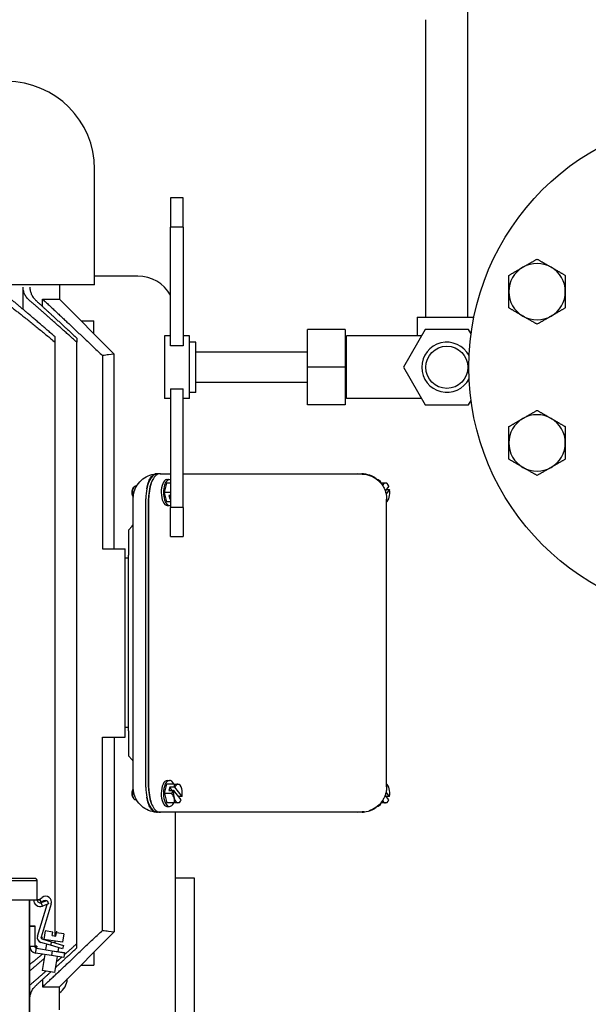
# Model space of a CAD drawing. Header units: inches. Extents: x 24 to 1128, y -94 to 748.
# Tile 475 of 546: x 460 to 471, y 534 to 554. Entities that reach past the tile are written whole.
import ezdxf

# ---------------------------------------------------------------- set-up
doc = ezdxf.new("R2010")
doc.units = ezdxf.units.IN
doc.header["$LTSCALE"] = 32
doc.header["$MEASUREMENT"] = 0
doc.layers.add('Dimension (ANSI)', color=7, linetype='Continuous', lineweight=25)
doc.layers.add('Visible (ANSI)', color=7, linetype='Continuous', lineweight=30)
doc.styles.add('Note Text (ANSI)', font='tahoma.ttf')
doc.dimstyles.new('Architectural (ANSI)', dxfattribs={"dimscale": 32, "dimtxt": 0.125, "dimasz": 0.098425, "dimexe": 0.125, "dimexo": 0.0625, "dimgap": 0.031496, "dimtad": 0, "dimtih": 1, "dimtoh": 1, "dimdec": 4, "dimrnd": 1e-08, "dimzin": 3, "dimdsep": 46, "dimlunit": 4, "dimtxsty": 'Note Text (ANSI)', "dimcen": 0.09, "dimdle": 0.393701, "dimclrd": 256, "dimclre": 256, "dimclrt": 256, "dimadec": 0, "dimazin": 3, "dimtfac": 0.96, "dimtofl": 0, "dimtmove": 0, "dimatfit": 3, "dimfxl": 1, "dimfrac": 2, "dimtolj": 1, "dimtzin": 12, "dimlwd": -1, "dimlwe": -1, "dimarcsym": 0})

# ---------------------------------------------------------------- blocks, each defined once
blk = doc.blocks.new('*D22')
at = {"layer": 'Defpoints', "color": 0, "transparency": 16777216}
for p in [(450.012, 697.62), (363.389, 480.059), (493.915, 480.059)]:
    blk.add_point(p, dxfattribs=at)
at = {"layer": 'Dimension (ANSI)', "transparency": 16777216}
for p, q in [((448.012, 697.62), (359.389, 697.62)), ((363.389, 694.471), (363.389, 595.373)), ((363.389, 483.209), (363.389, 588.307)), ((491.915, 480.059), (359.389, 480.059))]:
    blk.add_line(p, q, dxfattribs=at)
for points in [[(362.864, 694.471), (363.914, 694.471), (363.389, 697.62)], [(362.864, 483.209), (363.914, 483.209), (363.389, 480.059)]]:
    blk.add_solid(points, dxfattribs=at)
at = {"layer": 'Dimension (ANSI)', "transparency": 16777216, "insert": (350.24, 594.365), "char_height": 4, "attachment_point": 1, "style": 'Note Text (ANSI)'}
blk.add_mtext('\\A1;18\'-1 9/16"', dxfattribs=at)

msp = doc.modelspace()

# ---------------------------------------------------------------- linework, layer by layer
at = {"layer": 'Visible (ANSI)'}
for p, q in [((468.76699, 547.99141), (468.76699, 554.11739)), ((467.92699, 547.99141), (467.92699, 553.92054)), ((461.33385, 548.63819), (461.33385, 550.93819)), ((462.84699, 550.36641), (462.84699, 549.78494)), ((463.09699, 550.36641), (462.84699, 550.36641)), ((463.09699, 549.78494), (463.09699, 550.36641)), ((463.09699, 549.78494), (462.84699, 549.78494)), ((462.84699, 547.42196), (462.84699, 549.78494)), ((463.09699, 549.78494), (463.09699, 547.42196)), ((462.19385, 548.8088), (461.33385, 548.8088)), ((461.33385, 548.63819), (455.32385, 548.63819)), ((460.6311, 548.63819), (460.6311, 548.34856)), ((459.90845, 548.14552), (459.90845, 548.58906)), ((460.29789, 548.34856), (460.6311, 548.34856)), ((460.29789, 548.20157), (460.29789, 548.34856)), ((460.6311, 548.34856), (461.72385, 547.25581)), ((461.0646, 547.91506), (461.31885, 547.91506)), ((461.31885, 547.66081), (461.31885, 547.91506)), ((467.75849, 547.99141), (468.88551, 547.99141)), ((467.75849, 547.99141), (467.75849, 547.61641)), ((466.32199, 547.74141), (465.57199, 547.74141)), ((465.57199, 546.99141), (465.57199, 547.74141)), ((466.32199, 547.74141), (466.32199, 546.99141)), ((467.91398, 547.74141), (467.48096, 546.99141)), ((468.78, 547.74141), (467.91398, 547.74141)), ((468.82894, 547.65665), (468.78, 547.74141)), ((460.54576, 547.49098), (460.54576, 547.59782)), ((460.54576, 535.65286), (460.54576, 547.49098)), ((460.97825, 547.57286), (460.97825, 547.49098)), ((460.97825, 535.50014), (460.97825, 547.49098)), ((462.72199, 547.61641), (462.72199, 546.36641)), ((462.84699, 547.61641), (462.72199, 547.61641)), ((463.22199, 547.61641), (463.09699, 547.61641)), ((463.22199, 546.36641), (463.22199, 547.61641)), ((463.34699, 547.49141), (463.22199, 547.49141)), ((463.34699, 546.49141), (463.34699, 547.49141)), ((466.32199, 547.55391), (466.34699, 547.55391)), ((466.34699, 546.36641), (466.34699, 547.61641)), ((467.84181, 547.61641), (466.34699, 547.61641)), ((461.72385, 543.37056), (461.72385, 547.25581)), ((463.09699, 547.42196), (462.84699, 547.42196)), ((465.57199, 547.29141), (463.34699, 547.29141)), ((461.48876, 547.22433), (461.48876, 543.37056)), ((466.32199, 546.99141), (465.57199, 546.99141)), ((465.57199, 546.24141), (465.57199, 546.99141)), ((466.32199, 546.99141), (466.32199, 546.24141)), ((467.48096, 546.99141), (467.91398, 546.24141)), ((465.57199, 546.69141), (463.34699, 546.69141)), ((462.84699, 546.56086), (463.09699, 546.56086)), ((462.84699, 546.56086), (462.84699, 544.19787)), ((463.09699, 544.19787), (463.09699, 546.56086)), ((463.34699, 546.49141), (463.22199, 546.49141)), ((462.84699, 546.36641), (462.72199, 546.36641)), ((463.22199, 546.36641), (463.09699, 546.36641)), ((466.32199, 546.42891), (466.34699, 546.42891)), ((467.84181, 546.36641), (466.34699, 546.36641)), ((468.78, 546.24141), (468.82894, 546.32617)), ((466.32199, 546.24141), (465.57199, 546.24141)), ((467.91398, 546.24141), (468.78, 546.24141)), ((462.64054, 544.87056), (462.58523, 544.87056)), ((462.64054, 544.87056), (462.64381, 544.87056)), ((462.64381, 544.87056), (462.84699, 544.87056)), ((462.72385, 544.49556), (462.77426, 544.68306)), ((462.84699, 544.68306), (462.77426, 544.68306)), ((462.78042, 544.75556), (462.82467, 544.75556)), ((463.09699, 544.87056), (466.65684, 544.87056)), ((466.6618, 544.8632), (466.56067, 544.86624)), ((466.66009, 544.87056), (466.65684, 544.87056)), ((466.89232, 544.80771), (466.89231, 544.80771)), ((466.95736, 544.75556), (466.95738, 544.75556)), ((467.05229, 544.68306), (467.03189, 544.68306)), ((467.12553, 544.68306), (467.05229, 544.68306)), ((467.1531, 544.68306), (467.12553, 544.68306)), ((462.09342, 544.57635), (462.11262, 544.60186)), ((462.16712, 544.62056), (462.14325, 544.62056)), ((462.84699, 544.49556), (462.72385, 544.49556)), ((462.77426, 544.30806), (462.72385, 544.49556)), ((467.19088, 544.6199), (467.11907, 544.53086)), ((467.20834, 544.55494), (467.13734, 544.46691)), ((467.14002, 544.55684), (467.20726, 544.55684)), ((462.09342, 544.41478), (462.10147, 544.40408)), ((462.10035, 538.62049), (462.10035, 544.37064)), ((462.3524, 538.62056), (462.3524, 544.37056)), ((462.40771, 538.62056), (462.40771, 544.37056)), ((462.41451, 538.59682), (462.41451, 544.39431)), ((462.84699, 544.30806), (462.77426, 544.30806)), ((462.81024, 544.43429), (462.8277, 544.36934)), ((462.84699, 544.43429), (462.81024, 544.43429)), ((462.84699, 544.39325), (462.8277, 544.36934)), ((462.8277, 544.36934), (462.84699, 544.36934)), ((467.14851, 544.30205), (467.14851, 544.36189)), ((467.14851, 544.30806), (467.1531, 544.30806)), ((467.14851, 538.68908), (467.14851, 544.30205)), ((462.78042, 544.23556), (462.82467, 544.23556)), ((463.09699, 544.19787), (462.84699, 544.19787)), ((462.84699, 543.61641), (462.84699, 544.19787)), ((463.09699, 544.19787), (463.09699, 543.61641)), ((462.08278, 543.82199), (462.00635, 543.74556)), ((462.00635, 543.74556), (462.00635, 543.24556)), ((462.84699, 543.61641), (463.09699, 543.61641)), ((461.48876, 543.37056), (461.94385, 543.37056)), ((461.94385, 539.62056), (461.94385, 543.37056)), ((462.00635, 543.18306), (461.94385, 543.18306)), ((462.00635, 539.74556), (462.00635, 543.24556)), ((462.00635, 539.80806), (461.94385, 539.80806)), ((461.48876, 535.76679), (461.48876, 539.62056)), ((461.48876, 539.62056), (461.94385, 539.62056)), ((461.72385, 539.62056), (461.72385, 535.73531)), ((462.00635, 539.74556), (462.00635, 539.24556)), ((462.08278, 539.16914), (462.00635, 539.24556)), ((462.72385, 538.49556), (462.77426, 538.68306)), ((462.91957, 538.68306), (462.77426, 538.68306)), ((462.78042, 538.75556), (462.82467, 538.75556)), ((462.8277, 538.62179), (462.81024, 538.55684)), ((462.88009, 538.55684), (462.8277, 538.62179)), ((462.92332, 538.62179), (462.8277, 538.62179)), ((462.91957, 538.68306), (462.99281, 538.68306)), ((463.07563, 538.43618), (462.92746, 538.6199)), ((462.99281, 538.68306), (463.02039, 538.68306)), ((467.14851, 538.62924), (467.14851, 538.68908)), ((467.14851, 538.68306), (467.1531, 538.68306)), ((462.09342, 538.57635), (462.10147, 538.58705)), ((462.09342, 538.41478), (462.11262, 538.38927)), ((462.72385, 538.49556), (462.77426, 538.30806)), ((462.86916, 538.49556), (462.72385, 538.49556)), ((462.81024, 538.55684), (462.90586, 538.55684)), ((463.05817, 538.37123), (462.91, 538.55494)), ((463.07455, 538.43429), (463.00731, 538.43429)), ((467.19088, 538.37123), (467.11907, 538.46027)), ((467.20834, 538.43618), (467.13734, 538.52422)), ((467.20726, 538.43429), (467.14002, 538.43429)), ((462.16712, 538.37056), (462.14325, 538.37056)), ((462.91957, 538.30806), (462.77426, 538.30806)), ((462.78042, 538.23556), (462.82467, 538.23556)), ((462.99281, 538.30806), (462.91957, 538.30806)), ((463.02039, 538.30806), (462.99281, 538.30806)), ((466.95736, 538.23556), (466.95738, 538.23556)), ((467.05229, 538.30806), (467.03189, 538.30806)), ((467.12553, 538.30806), (467.05229, 538.30806)), ((467.1531, 538.30806), (467.12553, 538.30806)), ((462.64054, 538.12056), (462.58523, 538.12056)), ((462.64381, 538.12056), (462.64054, 538.12056)), ((466.65684, 538.12056), (462.64381, 538.12056)), ((462.94385, 536.8088), (462.94385, 538.12056)), ((466.56067, 538.12489), (466.6618, 538.12792)), ((466.66009, 538.12056), (466.65684, 538.12056)), ((460.19029, 536.7513), (449.89029, 536.7513)), ((460.19029, 536.7513), (449.89029, 536.7513)), ((460.14029, 536.8013), (449.94029, 536.8013)), ((460.18929, 536.3763), (460.18929, 536.7513)), ((460.19029, 536.7513), (460.18929, 536.7513)), ((460.19029, 536.3763), (460.19029, 536.7513)), ((460.19029, 536.3763), (460.19029, 536.7513)), ((462.94385, 533.7775), (462.94385, 536.8088)), ((463.31885, 536.8088), (462.94385, 536.8088)), ((463.31885, 533.62125), (463.31885, 536.8088)), ((449.89029, 536.3773), (460.19029, 536.3773)), ((449.89029, 536.3763), (460.19029, 536.3763)), ((449.89029, 536.3763), (460.19029, 536.3763)), ((460.03929, 530.5338), (460.03929, 536.3763)), ((460.04029, 530.5338), (460.04029, 536.3763)), ((460.04029, 530.5338), (460.04029, 536.3763)), ((460.19029, 536.3763), (460.18929, 536.3763)), ((460.19029, 536.3763), (460.19029, 536.3773)), ((460.25059, 536.3763), (460.19029, 536.3763)), ((460.19029, 536.3763), (460.25059, 536.3763)), ((460.19466, 535.65279), (460.38713, 536.28233)), ((460.22829, 536.38077), (460.28966, 536.42386)), ((460.23143, 536.3763), (460.22829, 536.38077)), ((460.25059, 536.3763), (460.27156, 536.31869)), ((460.29676, 536.24944), (460.25059, 536.3763)), ((460.46878, 536.29389), (460.2661, 535.63095)), ((460.27122, 536.31963), (460.39004, 536.36288)), ((460.32139, 536.35486), (460.27122, 536.31963)), ((460.41525, 536.29363), (460.29642, 536.25038)), ((460.29676, 536.24944), (460.29642, 536.25038)), ((460.41559, 536.29269), (460.29676, 536.24944)), ((460.41559, 536.29269), (460.29676, 536.24944)), ((460.39004, 536.36288), (460.3891, 536.36254)), ((460.3891, 536.36254), (460.41465, 536.29235)), ((460.39004, 536.36288), (460.41559, 536.29269)), ((460.39004, 536.36288), (460.41559, 536.29269)), ((460.41559, 536.29269), (460.41465, 536.29235)), ((460.41559, 536.29269), (460.41525, 536.29363)), ((460.04029, 535.8538), (460.14029, 535.8538)), ((460.04029, 535.8538), (460.14029, 535.8538)), ((460.04029, 535.8528), (460.14029, 535.8528)), ((460.13929, 535.8538), (460.13929, 535.45097)), ((460.14029, 535.8538), (460.13929, 535.8538)), ((460.14029, 535.8538), (460.14029, 535.45097)), ((460.14029, 535.8538), (460.14029, 535.45097)), ((460.14029, 535.8538), (460.14029, 535.8528)), ((460.35094, 535.75454), (460.32435, 535.58668)), ((460.49909, 535.73108), (460.35094, 535.75454)), ((460.48815, 535.66199), (460.48799, 535.661)), ((460.48799, 535.661), (460.56207, 535.64927)), ((460.48815, 535.66199), (460.49909, 535.73108)), ((460.48815, 535.66199), (460.56223, 535.65026)), ((460.48815, 535.66199), (460.56223, 535.65026)), ((460.48835, 535.66196), (460.49929, 535.73105)), ((460.49909, 535.73108), (460.49929, 535.73105)), ((460.56203, 535.65029), (460.57297, 535.71938)), ((460.56223, 535.65026), (460.56207, 535.64927)), ((460.56223, 535.65026), (460.57317, 535.71934)), ((460.56223, 535.65026), (460.57317, 535.71934)), ((460.56223, 535.65026), (460.56321, 535.6501)), ((460.56321, 535.6501), (460.57416, 535.71919)), ((460.57317, 535.71934), (460.57297, 535.71938)), ((460.57317, 535.71934), (460.57769, 535.74787)), ((460.57317, 535.71934), (460.57416, 535.71919)), ((460.57416, 535.71919), (460.57867, 535.74771)), ((460.72132, 535.69588), (460.57416, 535.71919)), ((460.57769, 535.74787), (460.57867, 535.74771)), ((460.6311, 534.64256), (461.72385, 535.73531)), ((460.72132, 535.69588), (460.69474, 535.52802)), ((460.45437, 535.46882), (460.26105, 535.52792)), ((460.29029, 535.62355), (460.26514, 535.63124)), ((460.29029, 535.62355), (460.2826, 535.5984)), ((460.28289, 535.59936), (460.2826, 535.5984)), ((460.2826, 535.5984), (460.47592, 535.5393)), ((460.28289, 535.59936), (460.47622, 535.54025)), ((460.28289, 535.59936), (460.47622, 535.54025)), ((460.32435, 535.58668), (460.32451, 535.58767)), ((460.69474, 535.52802), (460.32435, 535.58668)), ((460.69474, 535.52802), (460.32435, 535.58668)), ((460.69489, 535.52901), (460.32451, 535.58767)), ((460.37291, 535.49373), (460.35533, 535.38275)), ((460.37291, 535.49373), (460.35533, 535.38275)), ((460.47622, 535.54025), (460.45437, 535.46882)), ((460.47622, 535.54025), (460.45437, 535.46882)), ((460.69345, 535.39573), (460.45437, 535.46882)), ((460.47592, 535.5393), (460.715, 535.46621)), ((460.47622, 535.54025), (460.71529, 535.46716)), ((460.47622, 535.54025), (460.71529, 535.46716)), ((460.54576, 535.51899), (460.54576, 535.55162)), ((460.71529, 535.46716), (460.69345, 535.39573)), ((460.71529, 535.46716), (460.69345, 535.39573)), ((460.69474, 535.52802), (460.69489, 535.52901)), ((460.71529, 535.46716), (460.715, 535.46621)), ((460.97825, 535.41827), (460.97825, 535.50014)), ((460.04029, 535.45097), (460.18029, 535.45097)), ((460.14029, 535.45097), (460.13929, 535.45097)), ((460.18029, 535.45097), (460.13929, 535.45097)), ((460.15839, 535.31269), (460.18029, 535.45097)), ((460.15839, 535.31269), (460.15855, 535.31368)), ((460.47273, 535.2629), (460.15839, 535.31269)), ((460.47273, 535.2629), (460.15839, 535.31269)), ((460.47288, 535.26389), (460.15855, 535.31368)), ((460.18029, 535.45097), (460.17388, 535.41047)), ((460.17403, 535.41146), (460.17388, 535.41047)), ((460.17388, 535.41047), (460.48821, 535.36069)), ((460.17403, 535.41146), (460.48837, 535.36167)), ((460.17403, 535.41146), (460.48837, 535.36167)), ((460.33969, 535.28398), (460.28909, 534.96454)), ((460.33969, 535.28398), (460.28909, 534.96454)), ((460.48837, 535.36167), (460.47273, 535.2629)), ((460.48837, 535.36167), (460.47273, 535.2629)), ((460.71965, 535.2238), (460.47273, 535.2629)), ((460.71965, 535.2238), (460.47273, 535.2629)), ((460.7198, 535.22478), (460.47288, 535.26389)), ((460.48821, 535.36069), (460.73513, 535.32158)), ((460.48837, 535.36167), (460.73529, 535.32257)), ((460.48837, 535.36167), (460.73529, 535.32257)), ((460.61433, 535.41991), (460.60225, 535.34364)), ((460.61433, 535.41991), (460.60225, 535.34364)), ((460.73529, 535.32257), (460.71965, 535.2238)), ((460.73529, 535.32257), (460.73513, 535.32158)), ((461.31885, 535.33031), (461.31885, 535.07606)), ((460.58661, 535.24487), (460.53602, 534.92543)), ((460.58661, 535.24487), (460.53602, 534.92543)), ((460.71965, 535.2238), (460.7198, 535.22478)), ((461.0646, 535.07606), (461.31885, 535.07606)), ((460.28909, 534.96454), (460.28925, 534.96553)), ((460.53602, 534.92543), (460.28909, 534.96454)), ((460.53602, 534.92543), (460.28909, 534.96454)), ((460.53617, 534.92642), (460.28925, 534.96553)), ((460.53602, 534.92543), (460.53617, 534.92642)), ((460.29789, 534.78956), (460.29789, 534.64256)), ((460.29789, 534.64256), (460.6311, 534.64256)), ((460.6311, 534.18306), (460.6311, 534.64256))]:
    msp.add_line(p, q, dxfattribs=at)
for centre, radius in [((473.78449, 546.99141), 5), ((468.34699, 546.99141), 0.42)]:
    msp.add_circle(centre, radius, dxfattribs=at)
for centre, radius, start, end in [((459.58385, 550.93819), 1.75, 0, 90), ((470.1444, 548.49918), 0.5625, 60, 120), ((462.19385, 548.0588), 0.75, 29.442852, 90), ((470.1444, 548.49918), 0.5625, 120, 180), ((470.1444, 548.49918), 0.5625, 0, 60), ((470.1444, 548.49918), 0.5625, 180, 240), ((470.1444, 548.49918), 0.5625, 300, 0), ((470.1444, 548.49918), 0.5625, 240, 300), ((468.34699, 546.99141), 0.5, 27.652849, 332.347151), ((470.1444, 545.48364), 0.5625, 120, 180), ((470.1444, 545.48364), 0.5625, 60, 120), ((470.1444, 545.48364), 0.5625, 0, 60), ((470.1444, 545.48364), 0.5625, 180, 240), ((470.1444, 545.48364), 0.5625, 300, 0), ((470.1444, 545.48364), 0.5625, 240, 300), ((466.91314, 544.49556), 0.30456, 27.069103, 34.529475), ((466.91314, 544.49556), 0.30456, 325.470525, 332.930897), ((462.04035, 543.86442), 0.06, 315, 0), ((462.04035, 539.12671), 0.06, 0, 45), ((462.78042, 538.49556), 0.30456, 27.069103, 34.529475), ((466.91314, 538.49556), 0.30456, 27.069103, 34.529475), ((462.78042, 538.49556), 0.30456, 325.470525, 332.930897), ((466.91314, 538.49556), 0.30456, 325.470525, 332.930897), ((460.14029, 536.7513), 0.05, 359.999775, 90.000017), ((460.35689, 536.3281), 0.117, 343, 125.072744), ((460.25059, 536.3763), 0.135, 180, 290), ((460.25059, 536.3763), 0.135, 180, 290), ((460.25059, 536.3763), 0.0613, 180, 290), ((460.25059, 536.3763), 0.0603, 180, 290), ((460.3484, 536.3164), 0.047, 58.784221, 125.072744), ((460.29029, 535.62355), 0.1, 163, 253), ((460.29029, 535.62355), 0.0263, 163, 253), ((460.29029, 535.62355), 0.0253, 163, 253), ((460.18029, 535.45097), 0.14, 180, 261), ((460.18029, 535.45097), 0.14, 180, 261), ((460.18029, 535.45097), 0.041, 180, 261), ((460.18029, 535.45097), 0.04, 180, 261), ((460.44385, 534.8088), 0.34375, 303.006028, 358.353967)]:
    msp.add_arc(centre, radius, start, end, dxfattribs=at)
for centre, major_axis, ratio, start_param, end_param in [((462.58523, 544.37056), (0, 0.5), 0.46565771, 0.01327928, 1.1570268), ((462.64054, 544.37056), (0, 0.5), 0.46565771, 0.78822727, 1.57079633), ((462.58875, 542.57378), (0, 2.29678), 0.46565771, 0.00618348, 0.02099066), ((462.58877, 542.56791), (0, 2.30265), 0.46565771, 0.00330445, 0.0061879), ((462.64364, 544.23818), (0, 0.63237), 0.46565771, 0.09673158, 0.11673659), ((462.64701, 544.37039), (0.00443, -0.50017), 0.52593849, 3.13693092, 3.24595742), ((462.64054, 544.37056), (0, 0.5), 0.46565771, 0, 0.1090452), ((462.78042, 544.49556), (0, 0.26), 0.46565771, 0.09127994, 1.57195458), ((462.82467, 544.49556), (0, 0.26), 0.46565771, 6.09778812, 9.61017515), ((462.78042, 544.49556), (0, 0.26), 0.46565771, 0, 0.09127994), ((466.6601, 542.57191), (0, 2.29866), 0.46565771, 6.26219956, 6.2831939), ((466.95738, 544.49556), (0, 0.26), 0.46565771, 5.5178554, 6.283347), ((466.83752, 544.58931), (0.18681, 0.15067), 0.76640209, 5.7705993, 5.94022016), ((467.12553, 544.49556), (0, 0.1875), 0.46565771, 0, 0.7306565), ((467.12553, 544.49556), (0, 0.1875), 0.46565771, 5.43734568, 6.28318531), ((466.98875, 544.58931), (0.18681, -0.15067), 0.76640209, 1.20019746, 1.27885905), ((462.1167, 544.49556), (0, -0.095), 0.46565771, 3.69570394, 5.72907402), ((462.14325, 544.49556), (0, 0.125), 0.46565771, 0, 2.34777817), ((462.58523, 544.37056), (0, 0.5), 0.46565771, 1.1570268, 1.57079633), ((462.78042, 544.49556), (0, -0.26), 0.46565771, 4.71354724, 6.28318531), ((466.85982, 544.49556), (0.21158, 0.13317), 0.28590441, 0, 0.0067993), ((467.12553, 544.49556), (0, -0.1875), 0.46565771, 1.04719755, 1.89303718), ((466.92187, 544.46309), (0.29188, 0.07847), 0.44248246, 0.10734462, 0.12322627), ((467.12553, 544.49556), (0, -0.1875), 0.46565771, 0.26636203, 1.04719755), ((466.98875, 544.40181), (0.18681, 0.15067), 0.76640209, 5.00432626, 5.08298785), ((462.58523, 538.62056), (0, 0.5), 0.46565771, 1.57079633, 1.98456585), ((462.64054, 538.62056), (0, 0.5), 0.46565771, 1.57079633, 2.35336538), ((462.78042, 538.49556), (0, 0.26), 0.46565771, 0, 1.56963261), ((462.82467, 538.49556), (0, 0.26), 0.46565771, 5.5178554, 10.19010787), ((462.70481, 538.58931), (0.18681, 0.15067), 0.76640209, 5.62916608, 5.94022016), ((462.78915, 538.52804), (-0.29188, 0.07847), 0.44248246, 4.34089965, 4.35678131), ((462.99281, 538.49556), (0, 0.1875), 0.46565771, 0, 0.84583963), ((462.99281, 538.49556), (0, 0.1875), 0.46565771, 5.23598776, 6.28318531), ((462.85604, 538.58931), (0.18681, -0.15067), 0.76640209, 1.20019746, 1.27885905), ((467.12553, 538.49556), (0, 0.1875), 0.46565771, 5.23598776, 6.01682328), ((466.98875, 538.58931), (0.18681, -0.15067), 0.76640209, 1.20019746, 1.27885905), ((462.1167, 538.49556), (0, -0.095), 0.46565771, 3.69570394, 5.72907402), ((462.14325, 538.49556), (0, -0.125), 0.46565771, 3.93540714, 6.28318531), ((462.58523, 538.62056), (0, -0.5), 0.46565771, 5.12615851, 6.26990602), ((462.78042, 538.49556), (0, -0.26), 0.46565771, 4.71122527, 6.19190537), ((462.70481, 538.58931), (-0.18681, -0.15067), 0.76640209, 1.86273361, 2.17378768), ((462.70481, 538.40181), (-0.18681, 0.15067), 0.76640209, 3.95250475, 4.4204517), ((462.99281, 538.49556), (0, -0.1875), 0.46565771, 4.39014813, 5.23598776), ((462.77169, 538.46309), (0.29188, -0.07847), 0.44248246, 1.199307, 1.21518865), ((462.99281, 538.49556), (0, -0.1875), 0.46565771, 5.23598776, 6.28318531), ((462.70481, 538.40181), (0.18681, -0.15067), 0.76640209, 0.34296515, 0.8109121), ((462.99281, 538.49556), (0, -0.1875), 0.46565771, 1.24855547, 2.0943951), ((462.78915, 538.52804), (0.29188, -0.07847), 0.44248246, 6.15995904, 6.17584069), ((467.12553, 538.49556), (0, -0.1875), 0.46565771, 1.24855547, 2.0943951), ((466.92187, 538.52804), (0.29188, -0.07847), 0.44248246, 6.15995904, 6.17584069), ((462.78042, 538.49556), (0, -0.26), 0.46565771, 6.19190537, 6.28318531), ((462.99281, 538.49556), (0, -0.1875), 0.46565771, 0, 0.84583963), ((462.85604, 538.40181), (-0.18681, -0.15067), 0.76640209, 1.86273361, 1.9413952), ((466.95738, 538.49556), (0, -0.26), 0.46565771, 6.28302361, 7.04851521), ((466.83752, 538.40181), (0.18681, -0.15067), 0.76640209, 0.34296515, 0.51254496), ((467.12553, 538.49556), (0, -0.1875), 0.46565771, 5.55253622, 6.28318531), ((466.85982, 538.49556), (0.21158, -0.13317), 0.28590441, 6.276386, 6.2831853), ((467.12553, 538.49556), (0, -0.1875), 0.46565771, 0, 0.84583963), ((466.98875, 538.40181), (-0.18681, -0.15067), 0.76640209, 1.86273361, 1.9413952), ((462.58875, 540.41735), (0, -2.29678), 0.46565771, 6.26219464, 6.27700183), ((462.58877, 540.42321), (0, -2.30265), 0.46565771, 6.27699741, 6.27988085), ((462.64364, 538.75295), (0, -0.63237), 0.46565771, 6.16644872, 6.18645373), ((462.64701, 538.62074), (-0.00443, -0.50017), 0.52593849, 6.17882054, 6.28784704), ((462.64054, 538.62056), (0, -0.5), 0.46565771, 6.17414011, 6.28318531), ((466.6601, 540.41922), (0, -2.29866), 0.46565771, 6.28317672, 6.30417106)]:
    msp.add_ellipse(centre, major_axis=major_axis, ratio=ratio, start_param=start_param, end_param=end_param, dxfattribs=at)
for points, weights in [([(469.86315, 548.98632), (469.99368, 549.06168), (470.1444, 549.1487)], [1, 1.0379548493, 1]), ([(470.1444, 549.1487), (470.29513, 549.06168), (470.42565, 548.98632)], [1, 1.0379548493, 1]), ([(469.5819, 548.82394), (469.73263, 548.91096), (469.86315, 548.98632)], [1, 1.0379548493, 1]), ([(469.5819, 548.49918), (469.5819, 548.6499), (469.5819, 548.82394)], [1, 1.0379548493, 1]), ([(470.42565, 548.98632), (470.55618, 548.91096), (470.7069, 548.82394)], [1, 1.0379548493, 1]), ([(470.7069, 548.82394), (470.7069, 548.6499), (470.7069, 548.49918)], [1, 1.0379548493, 1]), ([(459.36529, 548.43373), (459.91035, 548.01897), (460.54576, 547.49098)], [1.00299421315, 1.03520143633, 1.05862236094]), ([(460.54576, 547.59782), (460.02127, 548.05527), (459.56399, 548.43373)], [1.04898438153, 1.0289065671, 1.00268419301]), ([(469.5819, 548.17442), (469.5819, 548.34846), (469.5819, 548.49918)], [1, 1.0379548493, 1]), ([(470.7069, 548.49918), (470.7069, 548.34846), (470.7069, 548.17442)], [1, 1.0379548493, 1]), ([(460.97825, 547.49098), (460.4754, 547.94321), (460.03571, 548.3239)], [1.06133826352, 1.0433822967, 1.01982555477]), ([(460.16402, 548.3239), (460.54637, 547.97525), (460.97825, 547.57286)], [1.01843020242, 1.03852001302, 1.05439619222]), ([(460.29789, 548.34856), (460.83977, 547.84322), (461.48876, 547.22433)], [1.00227690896, 1.03212060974, 1.05319756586]), ([(469.86315, 548.01204), (469.73263, 548.0874), (469.5819, 548.17442)], [1, 1.0379548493, 1]), ([(470.7069, 548.17442), (470.55618, 548.0874), (470.42565, 548.01204)], [1, 1.0379548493, 1]), ([(470.1444, 547.84966), (469.99368, 547.93668), (469.86315, 548.01204)], [1, 1.0379548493, 1]), ([(470.42565, 548.01204), (470.29513, 547.93668), (470.1444, 547.84966)], [1, 1.0379548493, 1]), ([(469.86315, 545.97078), (469.99368, 546.04614), (470.1444, 546.13316)], [1, 1.0379548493, 1]), ([(470.1444, 546.13316), (470.29513, 546.04614), (470.42565, 545.97078)], [1, 1.0379548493, 1]), ([(469.5819, 545.8084), (469.73263, 545.89542), (469.86315, 545.97078)], [1, 1.0379548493, 1]), ([(470.42565, 545.97078), (470.55618, 545.89542), (470.7069, 545.8084)], [1, 1.0379548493, 1]), ([(469.5819, 545.48364), (469.5819, 545.63436), (469.5819, 545.8084)], [1, 1.0379548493, 1]), ([(470.7069, 545.8084), (470.7069, 545.63436), (470.7069, 545.48364)], [1, 1.0379548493, 1]), ([(469.5819, 545.15888), (469.5819, 545.33292), (469.5819, 545.48364)], [1, 1.0379548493, 1]), ([(470.7069, 545.48364), (470.7069, 545.33292), (470.7069, 545.15888)], [1, 1.0379548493, 1]), ([(469.86315, 544.9965), (469.73263, 545.07186), (469.5819, 545.15888)], [1, 1.0379548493, 1]), ([(470.7069, 545.15888), (470.55618, 545.07186), (470.42565, 544.9965)], [1, 1.0379548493, 1]), ([(470.1444, 544.83412), (469.99368, 544.92114), (469.86315, 544.9965)], [1, 1.0379548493, 1]), ([(470.42565, 544.9965), (470.29513, 544.92114), (470.1444, 544.83412)], [1, 1.0379548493, 1]), ([(460.29789, 534.64256), (460.83977, 535.14791), (461.48876, 535.76679)], [1.00227690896, 1.03212060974, 1.05319756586]), ([(460.97825, 535.50014), (460.85093, 535.38564), (460.72791, 535.27595)], [1.06133396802, 1.0567292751, 1.05175626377]), ([(460.04029, 535.08652), (460.16445, 535.18644), (460.2927, 535.29142)], [1.03761676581, 1.04330351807, 1.04860268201]), ([(460.55139, 535.02253), (460.75817, 535.21322), (460.97825, 535.41827)], [1.0369888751, 1.04624958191, 1.05439979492]), ([(460.32692, 535.20334), (460.18077, 535.0771), (460.04029, 534.95748)], [1.04006900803, 1.03389762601, 1.02721516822]), ([(460.67696, 535.23056), (460.62266, 535.18223), (460.56918, 535.13483)], [1.0496853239, 1.0474605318, 1.045164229]), ([(460.36302, 534.95283), (460.19783, 534.80763), (460.04029, 534.67119)], [1.03596966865, 1.02836387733, 1.02006054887]), ([(460.16402, 534.66723), (460.30824, 534.79874), (460.45919, 534.9376)], [1.01843418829, 1.02592002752, 1.03282081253])]:
    msp.add_rational_spline(points, weights, degree=2, dxfattribs=at)
for points, knots in [([(460.03571, 548.3239), (460.03288, 548.32635), (460.03011, 548.32882), (460.00979, 548.3474), (459.99203, 548.36667), (459.96113, 548.40855), (459.948, 548.43118), (459.92906, 548.47306), (459.92118, 548.49595), (459.91087, 548.54291), (459.90845, 548.56698), (459.90845, 548.58906)], [-3.750046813, -3.750046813, -3.750046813, -3.750046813, -3.722147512, -3.722147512, -3.540149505, -3.540149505, -3.358151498, -3.358151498, -3.189897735, -3.189897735, -3.021643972, -3.021643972, -3.021643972, -3.021643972]), ([(460.04333, 548.58906), (460.04333, 548.56661), (460.0457, 548.5421), (460.05585, 548.49424), (460.06361, 548.47087), (460.0821, 548.42868), (460.09472, 548.4061), (460.12456, 548.36418), (460.14177, 548.34483), (460.1606, 548.32705), (460.16229, 548.32547), (460.16402, 548.3239)], [-2.946583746, -2.946583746, -2.946583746, -2.946583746, -2.775449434, -2.775449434, -2.604315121, -2.604315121, -2.424432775, -2.424432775, -2.244550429, -2.244550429, -2.227040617, -2.227040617, -2.227040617, -2.227040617]), ([(461.72385, 547.25581), (461.72385, 547.25581), (461.68721, 547.25089), (461.57647, 547.23606), (461.53617, 547.23067), (461.48876, 547.22433)], [0, 0, 0, 0, 3.27590991, 3.27590991, 4.66234251, 4.66234251, 4.66234251, 4.66234251]), ([(462.14258, 544.572), (462.16443, 544.62177), (462.19488, 544.66858), (462.26834, 544.74889), (462.31228, 544.78343), (462.40752, 544.8357), (462.46001, 544.85419), (462.52995, 544.86655), (462.54667, 544.86864), (462.56343, 544.86989)], [0, 0, 0, 0, 0.41598753, 0.41598753, 0.83149872, 0.83149872, 1.24471609, 1.24471609, 1.37278475, 1.37278475, 1.37278475, 1.37278475]), ([(462.37205, 544.5716), (462.37904, 544.61284), (462.38878, 544.65168), (462.41404, 544.72476), (462.42979, 544.75799), (462.46531, 544.81257), (462.48483, 544.8337), (462.52517, 544.86173), (462.54564, 544.86913), (462.5663, 544.87006)], [0.00000152, 0.00000152, 0.00000152, 0.00000152, 0.33447491, 0.33447491, 0.69357435, 0.69357435, 1.04913382, 1.04913382, 1.38713379, 1.38713379, 1.38713379, 1.38713379]), ([(462.47544, 544.72312), (462.45596, 544.67924), (462.44063, 544.62775), (462.41979, 544.515), (462.41451, 544.45499), (462.41451, 544.39431)], [0.000001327, 0.000001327, 0.000001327, 0.000001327, 0.461913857, 0.461913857, 0.923823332, 0.923823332, 0.923823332, 0.923823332]), ([(462.60934, 544.86625), (462.58403, 544.85987), (462.55941, 544.84424), (462.51371, 544.79547), (462.49304, 544.76276), (462.47544, 544.72312)], [0.000001, 0.000001, 0.000001, 0.000001, 0.417036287, 0.417036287, 0.834072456, 0.834072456, 0.834072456, 0.834072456]), ([(466.6618, 544.8632), (466.71757, 544.86153), (466.77376, 544.85028), (466.87871, 544.81004), (466.92881, 544.78039), (467.01043, 544.7108), (467.04432, 544.67176), (467.0714, 544.62874)], [0, 0, 0, 0, 0.44136899, 0.44136899, 0.88553592, 0.88553592, 1.27715043, 1.27715043, 1.27715043, 1.27715043]), ([(466.68543, 544.86989), (466.73891, 544.86592), (466.7924, 544.85307), (466.85908, 544.82508), (466.87597, 544.81685), (466.89231, 544.80771)], [0, 0, 0, 0, 0.408599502, 0.408599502, 0.551419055, 0.551419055, 0.551419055, 0.551419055]), ([(462.10337, 544.42552), (462.10362, 544.42784), (462.10391, 544.43021), (462.10491, 544.43794), (462.10574, 544.44348), (462.10737, 544.453), (462.10808, 544.45687), (462.10949, 544.46414), (462.11018, 544.4675), (462.11173, 544.47472), (462.1126, 544.47858), (462.11486, 544.48818), (462.11631, 544.49394), (462.1206, 544.51004), (462.12365, 544.52035), (462.12978, 544.53919), (462.13279, 544.54769), (462.1381, 544.56144), (462.14033, 544.56686), (462.14258, 544.572)], [-0.423863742, -0.423863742, -0.423863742, -0.423863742, -0.400937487, -0.400937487, -0.350732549, -0.350732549, -0.317542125, -0.317542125, -0.289595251, -0.289595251, -0.258274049, -0.258274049, -0.212444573, -0.212444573, -0.130786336, -0.130786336, -0.059892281, -0.059892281, -0.010263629, -0.010263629, -0.010263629, -0.010263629]), ([(467.07113, 544.62915), (467.08365, 544.60931), (467.09471, 544.58872), (467.10912, 544.5567), (467.11357, 544.54584), (467.12171, 544.52374), (467.12542, 544.51245), (467.13528, 544.47846), (467.14021, 544.45551), (467.14683, 544.40904), (467.14851, 544.38542), (467.14851, 544.36189)], [0, 0, 0, 0, 0.00178982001, 0.00178982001, 0.00268473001, 0.00268473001, 0.00357964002, 0.00357964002, 0.00536946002, 0.00536946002, 0.00715928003, 0.00715928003, 0.00715928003, 0.00715928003]), ([(462.41451, 538.59682), (462.41451, 538.53614), (462.41979, 538.47613), (462.44063, 538.36337), (462.45596, 538.31188), (462.47544, 538.26801)], [0.00000008, 0.00000008, 0.00000008, 0.00000008, 0.462370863, 0.462370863, 0.924743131, 0.924743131, 0.924743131, 0.924743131]), ([(467.14851, 538.62924), (467.14851, 538.60571), (467.14685, 538.58234), (467.14191, 538.54752), (467.13986, 538.53596), (467.13491, 538.5129), (467.13201, 538.50137), (467.12215, 538.46737), (467.11404, 538.44536), (467.09482, 538.40262), (467.08365, 538.38182), (467.07113, 538.36198)], [0, 0, 0, 0, 0.00178874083, 0.00178874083, 0.00268311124, 0.00268311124, 0.00357748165, 0.00357748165, 0.00536622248, 0.00536622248, 0.00715496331, 0.00715496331, 0.00715496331, 0.00715496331]), ([(462.14258, 538.41913), (462.14034, 538.42424), (462.13812, 538.42963), (462.13284, 538.4433), (462.12985, 538.45176), (462.12371, 538.47057), (462.12065, 538.48092), (462.11634, 538.49707), (462.11488, 538.50285), (462.11261, 538.51247), (462.11174, 538.51634), (462.11019, 538.52357), (462.1095, 538.52693), (462.10809, 538.53419), (462.10738, 538.53805), (462.10576, 538.54757), (462.10492, 538.5531), (462.10391, 538.56085), (462.10363, 538.56326), (462.10337, 538.56561)], [-0.413871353, -0.413871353, -0.413871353, -0.413871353, -0.364476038, -0.364476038, -0.293907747, -0.293907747, -0.211906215, -0.211906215, -0.16591116, -0.16591116, -0.13452362, -0.13452362, -0.106562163, -0.106562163, -0.073414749, -0.073414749, -0.023251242, -0.023251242, -0.000002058, -0.000002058, -0.000002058, -0.000002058]), ([(462.56343, 538.12124), (462.50992, 538.12521), (462.45638, 538.13808), (462.35727, 538.17971), (462.31045, 538.20908), (462.22956, 538.28033), (462.19449, 538.32317), (462.15832, 538.3858), (462.14998, 538.40228), (462.14258, 538.41913)], [0, 0, 0, 0, 0.40891168, 0.40891168, 0.81974959, 0.81974959, 1.23206566, 1.23206566, 1.3729219, 1.3729219, 1.3729219, 1.3729219]), ([(462.5663, 538.12107), (462.54564, 538.122), (462.52517, 538.1294), (462.48483, 538.15743), (462.46531, 538.17856), (462.42979, 538.23314), (462.41404, 538.26637), (462.38878, 538.33945), (462.37904, 538.37829), (462.37205, 538.41953)], [0, 0, 0, 0, 0.33812391, 0.33812391, 0.69381372, 0.69381372, 1.05303519, 1.05303519, 1.38762229, 1.38762229, 1.38762229, 1.38762229]), ([(462.47544, 538.26801), (462.49304, 538.22837), (462.51371, 538.19566), (462.55941, 538.14688), (462.58403, 538.13126), (462.60934, 538.12488)], [0.000001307, 0.000001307, 0.000001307, 0.000001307, 0.417396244, 0.417396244, 0.834785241, 0.834785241, 0.834785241, 0.834785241]), ([(467.0714, 538.36239), (467.04321, 538.31761), (467.00761, 538.27712), (466.926, 538.20927), (466.8787, 538.18146), (466.81915, 538.15819), (466.8091, 538.15463), (466.79893, 538.1514)], [0, 0, 0, 0, 0.407663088, 0.407663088, 0.827482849, 0.827482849, 0.911312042, 0.911312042, 0.911312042, 0.911312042]), ([(466.8919, 538.18319), (466.84503, 538.15704), (466.7932, 538.13829), (466.72224, 538.125), (466.70386, 538.12261), (466.68543, 538.12124)], [0.001168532, 0.001168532, 0.001168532, 0.001168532, 0.410602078, 0.410602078, 0.551398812, 0.551398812, 0.551398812, 0.551398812]), ([(461.48876, 535.76679), (461.5364, 535.76043), (461.57685, 535.75502), (461.68737, 535.74022), (461.72385, 535.73531), (461.72385, 535.73531)], [-4.66182855, -4.66182855, -4.66182855, -4.66182855, -3.26903088, -3.26903088, 0, 0, 0, 0]), ([(460.04333, 534.40206), (460.04333, 534.42452), (460.0457, 534.44902), (460.05585, 534.49689), (460.06361, 534.52026), (460.0821, 534.56245), (460.09472, 534.58503), (460.12456, 534.62695), (460.14177, 534.6463), (460.1606, 534.66408), (460.16229, 534.66566), (460.16402, 534.66723)], [2.946583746, 2.946583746, 2.946583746, 2.946583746, 3.117718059, 3.117718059, 3.288852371, 3.288852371, 3.468734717, 3.468734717, 3.648617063, 3.648617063, 3.666126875, 3.666126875, 3.666126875, 3.666126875])]:
    msp.add_open_spline(points, degree=3, knots=knots, dxfattribs=at)
for points in [[(466.56051, 544.86624), (466.56056, 544.86624), (466.56061, 544.86624), (466.56067, 544.86624)], [(466.68543, 544.86989), (466.68448, 544.86996), (466.68352, 544.87001), (466.68256, 544.87006)], [(466.89232, 544.80771), (466.91048, 544.79755), (466.92698, 544.78377), (466.94168, 544.76745)], [(462.10035, 544.37064), (462.10035, 544.38931), (462.1014, 544.40801), (462.10349, 544.42658)], [(462.10326, 544.42447), (462.10329, 544.42482), (462.10333, 544.42517), (462.10337, 544.42552)], [(462.10349, 538.56455), (462.1014, 538.58311), (462.10035, 538.60182), (462.10035, 538.62049)], [(462.10337, 538.56561), (462.10333, 538.56596), (462.10329, 538.56631), (462.10325, 538.56666)], [(466.94175, 538.22373), (466.92707, 538.20739), (466.91047, 538.19357), (466.89236, 538.18345)], [(466.56067, 538.12489), (466.56061, 538.12489), (466.56056, 538.12489), (466.5605, 538.12488)], [(466.69895, 538.13045), (466.68657, 538.12914), (466.67418, 538.12829), (466.6618, 538.12792)], [(466.68256, 538.12107), (466.68352, 538.12111), (466.68448, 538.12117), (466.68543, 538.12124)], [(466.89231, 538.18342), (466.89233, 538.18343), (466.89234, 538.18344), (466.89236, 538.18345)]]:
    msp.add_open_spline(points, degree=3, dxfattribs=at)

# ---------------------------------------------------------------- dimensions: what is measured, and where the dimension line sits
at = {"layer": 'Dimension (ANSI)'}
dim = msp.add_linear_dim(base=(363.38871, 480.05891), p1=(450.01179, 697.62041), p2=(493.91529, 480.05891), angle=270, dimstyle='Architectural (ANSI)', override={"dimgap": 0.031496, "dimdec": 4, "dimlfac": 1, "dimtol": 0, "dimlim": 0, "dimtp": 0, "dimtm": 0, "dimtdec": 2, "dimatfit": 1}, dxfattribs=at)
dim.commit()
dim.dimension.update_dxf_attribs({"geometry": '*D22', "text_midpoint": (363.38871, 591.83966), "dimtype": 160})

doc.saveas('drawing.dxf')
